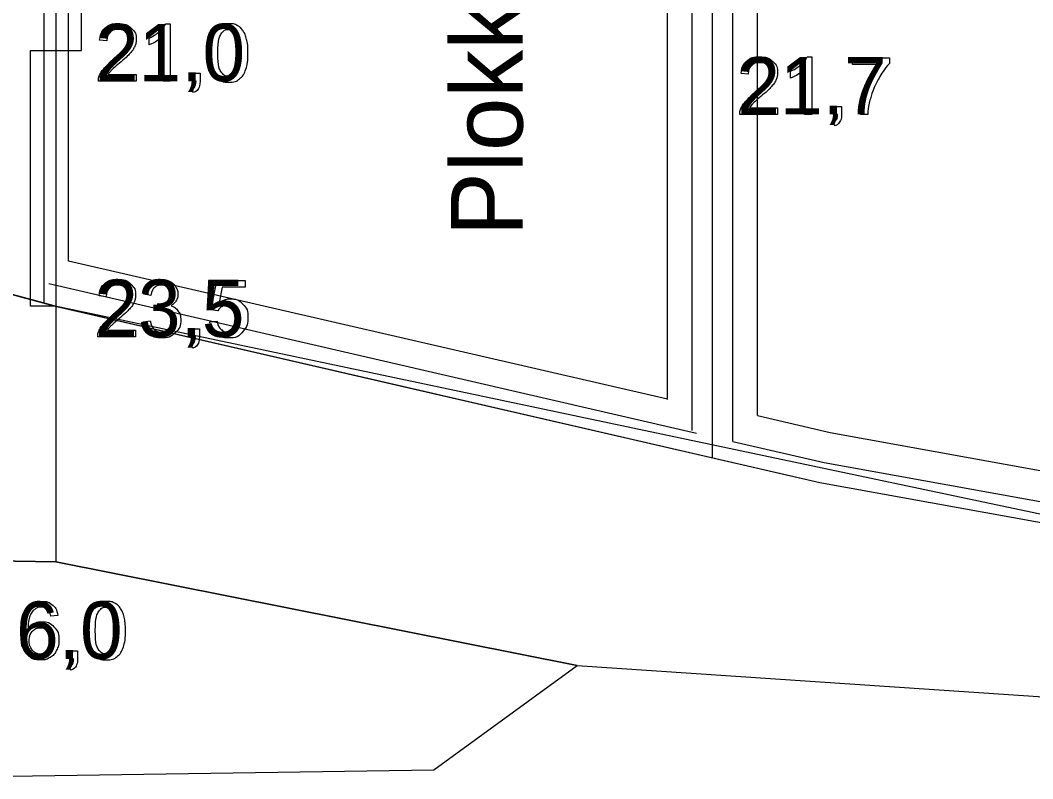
# Model space of a CAD drawing. Extents: x 700746 to 706058, y 6570320 to 6580460.
# Drawn here: x 704098.2 to 704197.1, y 6575751.9 to 6575826 of the extents above; entities that cross this region are included whole.
import ezdxf

# ---------------------------------------------------------------- set-up
doc = ezdxf.new("R2010")
doc.units = 0
for name, color, linetype in [('Default', 7, 'Continuous'), ('GEOLPUNKT', 7, 'Continuous'), ('illumineerimisjooned', 7, 'Continuous'), ('PIIR', 7, 'Continuous'), ('Plokid', 7, 'Continuous'), ('Täide', 7, 'Continuous')]:
    doc.layers.add(name, color=color, linetype=linetype)

msp = doc.modelspace()

# ---------------------------------------------------------------- linework, layer by layer
at = {"layer": 'Default'}
for points in [[(704079.759, 6575803.955), (704101.634, 6575798.065), (704137.859, 6575789.708), (704176.342, 6575780.829), (704224.62, 6575772.088), (704251.777, 6575773.341), (704280.891, 6575771.027)], [(704152.606, 6575762.932), (704101.698, 6575773.071), (704079.759, 6575773.428)]]:
    msp.add_lwpolyline(points, dxfattribs=at)
at = {"layer": 'GEOLPUNKT'}
for points in [[(704101.698, 6575848.578), (704101.698, 6575773.071)], [(704112.425, 6575825.68), (704112.867, 6575825.68), (704112.867, 6575820.059)], [(704112.867, 6575820.059), (704112.18, 6575820.059), (704112.18, 6575824.439)], [(704106.678, 6575823.99), (704105.97, 6575824.062)], [(704110.806, 6575823.61), (704110.806, 6575824.275)], [(704175.09, 6575822.43), (704175.533, 6575822.43), (704175.533, 6575816.809)], [(704179.516, 6575821.675), (704179.516, 6575822.336), (704183.139, 6575822.336), (704183.139, 6575821.801)], [(704182.256, 6575821.675), (704179.516, 6575821.675)], [(704109.542, 6575820.72), (704109.542, 6575820.059), (704105.842, 6575820.059)], [(704106.798, 6575820.72), (704109.542, 6575820.72)], [(704115.002, 6575820.059), (704115.002, 6575820.84), (704115.783, 6575820.84), (704115.783, 6575820.059)], [(704169.344, 6575820.74), (704168.636, 6575820.812)], [(704173.472, 6575820.36), (704173.472, 6575821.025)], [(704175.533, 6575816.809), (704174.846, 6575816.809), (704174.846, 6575821.189)], [(704115.39, 6575820.059), (704115.002, 6575820.059)], [(704115.147, 6575818.949), (704114.955, 6575819.243)], [(704172.208, 6575817.47), (704172.208, 6575816.809), (704168.508, 6575816.809)], [(704169.464, 6575817.47), (704172.208, 6575817.47)], [(704177.667, 6575816.809), (704177.667, 6575817.59), (704178.449, 6575817.59), (704178.449, 6575816.809)], [(704178.056, 6575816.809), (704177.667, 6575816.809)], [(704181.005, 6575816.809), (704180.297, 6575816.809)], [(704177.813, 6575815.699), (704177.621, 6575815.993)], [(704117.507, 6575797.624), (704116.863, 6575797.709), (704117.405, 6575800.586), (704120.188, 6575800.586), (704120.188, 6575799.929), (704117.954, 6575799.929), (704117.653, 6575798.426)], [(704106.614, 6575798.99), (704105.906, 6575799.062)], [(704110.977, 6575799.105), (704110.289, 6575799.229)], [(704111.577, 6575797.714), (704111.653, 6575798.315)], [(704110.221, 6575796.544), (704110.908, 6575796.634)], [(704116.739, 6575796.527), (704117.46, 6575796.587)], [(704109.478, 6575795.72), (704109.478, 6575795.059), (704105.778, 6575795.059)], [(704106.734, 6575795.72), (704109.478, 6575795.72)], [(704114.938, 6575795.059), (704114.938, 6575795.84), (704115.719, 6575795.84), (704115.719, 6575795.059)], [(704115.326, 6575795.059), (704114.938, 6575795.059)], [(704115.083, 6575793.949), (704114.891, 6575794.243)], [(704101.886, 6575767.814), (704101.203, 6575767.759)], [(704103.034, 6575763.589), (704103.034, 6575764.37), (704103.815, 6575764.37), (704103.815, 6575763.589)], [(704103.423, 6575763.589), (704103.034, 6575763.589)], [(704103.179, 6575762.479), (704102.987, 6575762.773)]]:
    msp.add_lwpolyline(points, dxfattribs=at)
for points in [[(704104.198, 6575843.071), (704101.698, 6575843.071), (704101.698, 6575823.071), (704104.198, 6575823.071)], [(704099.198, 6575823.071), (704101.698, 6575823.071), (704101.698, 6575798.071), (704099.198, 6575798.071)]]:
    msp.add_lwpolyline(points, close=True, dxfattribs=at)
for points in [[(704105.97, 6575824.062), (704106.042, 6575824.852), (704106.516, 6575825.266), (704106.99, 6575825.68), (704107.788, 6575825.68), (704108.594, 6575825.68), (704109.064, 6575825.233), (704109.534, 6575824.787), (704109.534, 6575824.126), (704109.534, 6575823.79), (704109.397, 6575823.466), (704109.259, 6575823.141), (704108.941, 6575822.783), (704108.622, 6575822.424), (704107.882, 6575821.797), (704107.264, 6575821.278), (704107.088, 6575821.093), (704106.912, 6575820.907), (704106.798, 6575820.72)], [(704110.806, 6575824.275), (704111.382, 6575824.546), (704111.814, 6575824.932), (704112.245, 6575825.317), (704112.425, 6575825.68)], [(704116.803, 6575822.82), (704116.803, 6575823.813), (704117.007, 6575824.419), (704117.211, 6575825.026), (704117.614, 6575825.353), (704118.017, 6575825.68), (704118.628, 6575825.68), (704119.078, 6575825.68), (704119.419, 6575825.499), (704119.76, 6575825.317), (704119.98, 6575824.976), (704120.2, 6575824.634), (704120.326, 6575824.143), (704120.452, 6575823.653), (704120.452, 6575822.82), (704120.452, 6575821.836), (704120.25, 6575821.229), (704120.048, 6575820.623), (704119.645, 6575820.294), (704119.242, 6575819.965), (704118.628, 6575819.965), (704117.818, 6575819.965), (704117.356, 6575820.543), (704116.803, 6575821.244), (704116.803, 6575822.82)], [(704105.842, 6575820.059), (704105.834, 6575820.307), (704105.922, 6575820.537), (704106.064, 6575820.915), (704106.375, 6575821.282), (704106.687, 6575821.648), (704107.274, 6575822.129), (704108.186, 6575822.878), (704108.506, 6575823.315), (704108.825, 6575823.752), (704108.825, 6575824.143), (704108.825, 6575824.551), (704108.534, 6575824.832), (704108.242, 6575825.112), (704107.773, 6575825.112), (704107.277, 6575825.112), (704106.98, 6575824.815), (704106.682, 6575824.517), (704106.678, 6575823.99)], [(704112.18, 6575824.439), (704111.932, 6575824.202), (704111.529, 6575823.965), (704111.127, 6575823.729), (704110.806, 6575823.61)], [(704117.511, 6575822.82), (704117.511, 6575821.439), (704117.833, 6575820.984), (704118.155, 6575820.528), (704118.628, 6575820.528), (704119.1, 6575820.528), (704119.422, 6575820.986), (704119.744, 6575821.443), (704119.744, 6575822.82), (704119.744, 6575824.203), (704119.422, 6575824.658), (704119.101, 6575825.112), (704118.62, 6575825.112), (704118.148, 6575825.112), (704117.865, 6575824.711), (704117.511, 6575824.199), (704117.511, 6575822.82)], [(704168.636, 6575820.812), (704168.708, 6575821.602), (704169.182, 6575822.016), (704169.656, 6575822.43), (704170.454, 6575822.43), (704171.26, 6575822.43), (704171.73, 6575821.983), (704172.2, 6575821.537), (704172.2, 6575820.876), (704172.2, 6575820.54), (704172.062, 6575820.216), (704171.925, 6575819.891), (704171.607, 6575819.532), (704171.288, 6575819.174), (704170.548, 6575818.547), (704169.929, 6575818.028), (704169.754, 6575817.843), (704169.578, 6575817.657), (704169.464, 6575817.47)], [(704173.472, 6575821.025), (704174.048, 6575821.296), (704174.48, 6575821.682), (704174.911, 6575822.067), (704175.09, 6575822.43)], [(704168.508, 6575816.809), (704168.5, 6575817.057), (704168.588, 6575817.287), (704168.729, 6575817.665), (704169.041, 6575818.032), (704169.353, 6575818.398), (704169.94, 6575818.879), (704170.852, 6575819.628), (704171.171, 6575820.065), (704171.491, 6575820.502), (704171.491, 6575820.893), (704171.491, 6575821.301), (704171.2, 6575821.582), (704170.908, 6575821.862), (704170.439, 6575821.862), (704169.943, 6575821.862), (704169.646, 6575821.564), (704169.348, 6575821.267), (704169.344, 6575820.74)], [(704180.297, 6575816.809), (704180.308, 6575817.469), (704180.556, 6575818.405), (704180.805, 6575819.341), (704181.269, 6575820.21), (704181.733, 6575821.079), (704182.256, 6575821.675)], [(704183.139, 6575821.801), (704182.605, 6575821.231), (704182.08, 6575820.288), (704181.555, 6575819.345), (704181.269, 6575818.348), (704181.063, 6575817.645), (704181.005, 6575816.809)], [(704174.846, 6575821.189), (704174.598, 6575820.952), (704174.195, 6575820.715), (704173.792, 6575820.479), (704173.472, 6575820.36)], [(704114.955, 6575819.243), (704115.172, 6575819.339), (704115.276, 6575819.525), (704115.379, 6575819.71), (704115.39, 6575820.059)], [(704115.783, 6575820.059), (704115.783, 6575819.626), (704115.63, 6575819.36), (704115.478, 6575819.094), (704115.147, 6575818.949)], [(704177.621, 6575815.993), (704177.838, 6575816.089), (704177.941, 6575816.275), (704178.045, 6575816.46), (704178.056, 6575816.809)], [(704178.449, 6575816.809), (704178.449, 6575816.376), (704178.296, 6575816.11), (704178.144, 6575815.844), (704177.813, 6575815.699)], [(704105.906, 6575799.062), (704105.978, 6575799.852), (704106.452, 6575800.266), (704106.926, 6575800.68), (704107.724, 6575800.68), (704108.53, 6575800.68), (704109, 6575800.233), (704109.47, 6575799.787), (704109.47, 6575799.126), (704109.47, 6575798.79), (704109.333, 6575798.466), (704109.195, 6575798.141), (704108.877, 6575797.783), (704108.558, 6575797.424), (704107.818, 6575796.797), (704107.2, 6575796.278), (704107.024, 6575796.093), (704106.848, 6575795.907), (704106.734, 6575795.72)], [(704110.289, 6575799.229), (704110.416, 6575799.92), (704110.863, 6575800.3), (704111.31, 6575800.68), (704111.975, 6575800.68), (704112.434, 6575800.68), (704112.819, 6575800.484), (704113.205, 6575800.287), (704113.41, 6575799.948), (704113.614, 6575799.608), (704113.614, 6575799.227), (704113.614, 6575798.865), (704113.42, 6575798.567), (704113.225, 6575798.27), (704112.843, 6575798.094), (704113.339, 6575797.98), (704113.613, 6575797.619), (704113.888, 6575797.259), (704113.888, 6575796.717), (704113.888, 6575795.984), (704113.353, 6575795.474), (704112.818, 6575794.965), (704112.001, 6575794.965), (704111.264, 6575794.965), (704110.777, 6575795.405), (704110.29, 6575795.844), (704110.221, 6575796.544)], [(704105.778, 6575795.059), (704105.77, 6575795.307), (704105.858, 6575795.537), (704106, 6575795.915), (704106.311, 6575796.282), (704106.623, 6575796.648), (704107.21, 6575797.129), (704108.122, 6575797.878), (704108.442, 6575798.315), (704108.761, 6575798.752), (704108.761, 6575799.143), (704108.761, 6575799.551), (704108.47, 6575799.832), (704108.178, 6575800.112), (704107.709, 6575800.112), (704107.213, 6575800.112), (704106.916, 6575799.815), (704106.618, 6575799.517), (704106.614, 6575798.99)], [(704111.653, 6575798.315), (704111.722, 6575798.308), (704111.764, 6575798.308), (704112.203, 6575798.308), (704112.554, 6575798.537), (704112.906, 6575798.766), (704112.906, 6575799.243), (704112.906, 6575799.621), (704112.65, 6575799.869), (704112.394, 6575800.117), (704111.989, 6575800.117), (704111.588, 6575800.117), (704111.32, 6575799.864), (704111.053, 6575799.611), (704110.977, 6575799.105)], [(704117.653, 6575798.426), (704118.157, 6575798.776), (704118.711, 6575798.776), (704119.444, 6575798.776), (704119.948, 6575798.268), (704120.452, 6575797.759), (704120.452, 6575796.96), (704120.452, 6575796.2), (704120.009, 6575795.645), (704119.47, 6575794.965), (704118.538, 6575794.965), (704117.774, 6575794.965), (704117.291, 6575795.393), (704116.808, 6575795.82), (704116.739, 6575796.527)], [(704110.908, 6575796.634), (704111.027, 6575796.049), (704111.31, 6575795.791), (704111.594, 6575795.532), (704112.004, 6575795.532), (704112.492, 6575795.532), (704112.825, 6575795.869), (704113.158, 6575796.205), (704113.158, 6575796.701), (704113.158, 6575797.175), (704112.848, 6575797.483), (704112.539, 6575797.79), (704112.062, 6575797.79), (704111.867, 6575797.79), (704111.577, 6575797.714)], [(704117.46, 6575796.587), (704117.54, 6575796.059), (704117.832, 6575795.794), (704118.123, 6575795.528), (704118.538, 6575795.528), (704119.038, 6575795.528), (704119.38, 6575795.903), (704119.722, 6575796.279), (704119.722, 6575796.899), (704119.722, 6575797.489), (704119.394, 6575797.83), (704119.065, 6575798.17), (704118.527, 6575798.17), (704118.192, 6575798.17), (704117.926, 6575798.018), (704117.66, 6575797.866), (704117.507, 6575797.624)], [(704114.891, 6575794.243), (704115.108, 6575794.339), (704115.212, 6575794.525), (704115.315, 6575794.71), (704115.326, 6575795.059)], [(704115.719, 6575795.059), (704115.719, 6575794.626), (704115.566, 6575794.36), (704115.414, 6575794.094), (704115.083, 6575793.949)], [(704101.203, 6575767.759), (704101.111, 6575768.166), (704100.943, 6575768.351), (704100.663, 6575768.647), (704100.253, 6575768.647), (704099.924, 6575768.647), (704099.673, 6575768.463), (704099.35, 6575768.226), (704099.162, 6575767.771), (704098.974, 6575767.317), (704098.967, 6575766.476), (704099.215, 6575766.854), (704099.575, 6575767.038), (704099.934, 6575767.221), (704100.328, 6575767.221), (704101.017, 6575767.221), (704101.5, 6575766.715), (704101.984, 6575766.209), (704101.984, 6575765.407), (704101.984, 6575764.881), (704101.757, 6575764.428), (704101.529, 6575763.976), (704101.132, 6575763.735), (704100.734, 6575763.495), (704100.23, 6575763.495), (704099.369, 6575763.495), (704098.827, 6575764.127), (704098.284, 6575764.758), (704098.284, 6575766.209), (704098.284, 6575767.832), (704098.884, 6575768.569), (704099.408, 6575769.21), (704100.295, 6575769.21), (704100.957, 6575769.21), (704101.379, 6575768.839), (704101.802, 6575768.468), (704101.886, 6575767.814)], [(704104.836, 6575766.35), (704104.836, 6575767.343), (704105.04, 6575767.949), (704105.244, 6575768.555), (704105.647, 6575768.883), (704106.049, 6575769.21), (704106.66, 6575769.21), (704107.111, 6575769.21), (704107.451, 6575769.029), (704107.792, 6575768.847), (704108.013, 6575768.506), (704108.233, 6575768.164), (704108.359, 6575767.673), (704108.485, 6575767.183), (704108.485, 6575766.35), (704108.485, 6575765.365), (704108.283, 6575764.759), (704108.08, 6575764.153), (704107.678, 6575763.824), (704107.275, 6575763.495), (704106.66, 6575763.495), (704105.851, 6575763.495), (704105.389, 6575764.073), (704104.836, 6575764.774), (704104.836, 6575766.35)], [(704105.544, 6575766.35), (704105.544, 6575764.969), (704105.866, 6575764.514), (704106.188, 6575764.058), (704106.66, 6575764.058), (704107.133, 6575764.058), (704107.454, 6575764.516), (704107.776, 6575764.973), (704107.776, 6575766.35), (704107.776, 6575767.733), (704107.455, 6575768.188), (704107.134, 6575768.642), (704106.653, 6575768.642), (704106.18, 6575768.642), (704105.897, 6575768.241), (704105.544, 6575767.729), (704105.544, 6575766.35)], [(704099.073, 6575765.403), (704099.073, 6575765.048), (704099.224, 6575764.723), (704099.375, 6575764.398), (704099.645, 6575764.228), (704099.915, 6575764.058), (704100.215, 6575764.058), (704100.652, 6575764.058), (704100.964, 6575764.41), (704101.276, 6575764.761), (704101.276, 6575765.365), (704101.276, 6575765.946), (704100.968, 6575766.28), (704100.66, 6575766.615), (704100.188, 6575766.615), (704099.722, 6575766.615), (704099.398, 6575766.28), (704099.073, 6575765.946), (704099.073, 6575765.403)], [(704102.987, 6575762.773), (704103.205, 6575762.869), (704103.308, 6575763.055), (704103.411, 6575763.24), (704103.423, 6575763.589)], [(704103.815, 6575763.589), (704103.815, 6575763.156), (704103.663, 6575762.89), (704103.511, 6575762.624), (704103.179, 6575762.479)]]:
    msp.add_open_spline(points, degree=3, dxfattribs=at)
at = {"layer": 'illumineerimisjooned'}
for p, q in [((704163.844, 6575785.913), (704163.844, 6575905.322)), ((704167.844, 6575784.845), (704167.844, 6575898.911)), ((704100.539, 6575798.338), (704100.539, 6575849.105)), ((704100.989, 6575800.287), (704164.295, 6575785.665))]:
    msp.add_line(p, q, dxfattribs=at)
msp.add_lwpolyline([(704167.844, 6575784.845), (704176.745, 6575782.789), (704224.709, 6575774.105), (704251.609, 6575776.568), (704309.689, 6575781.043), (704359.375, 6575785.383), (704374.745, 6575783.138)], dxfattribs=at)
at = {"layer": 'PIIR'}
msp.add_line((704165.844, 6575783.254), (704165.844, 6575900.4), dxfattribs=at)
msp.add_lwpolyline([(704079.759, 6575803.956), (704101.698, 6575798.071), (704176.342, 6575780.829), (704224.62, 6575772.088), (704251.777, 6575774.575), (704309.853, 6575779.05), (704359.316, 6575783.371), (704359.316, 6575783.371), (704376.745, 6575780.825)], dxfattribs=at)
at = {"layer": 'Plokid'}
for p, q in [((704161.444, 6575788.935), (704161.444, 6575915.772)), ((704170.244, 6575787.369), (704170.244, 6575901.245)), ((704102.939, 6575802.475), (704102.939, 6575847.895)), ((704102.941, 6575802.504), (704161.433, 6575788.994))]:
    msp.add_line(p, q, dxfattribs=at)
msp.add_lwpolyline([(704170.244, 6575787.369), (704177.35, 6575785.728), (704224.842, 6575777.13), (704251.357, 6575779.558), (704309.443, 6575784.033), (704359.462, 6575788.402), (704372.345, 6575786.521)], dxfattribs=at)
at = {"layer": 'Täide'}
for p, q in [((704101.511, 6575798.102), (704079.759, 6575803.955)), ((704101.634, 6575798.065), (704101.511, 6575798.102)), ((704224.62, 6575772.088), (704101.634, 6575798.065))]:
    msp.add_line(p, q, dxfattribs=at)
for points in [[(704079.759, 6575803.955), (704101.634, 6575798.065), (704137.859, 6575789.708), (704174.084, 6575781.351)], [(704174.084, 6575781.351), (704174.084, 6575781.351), (704174.084, 6575781.351), (704174.084, 6575781.351), (704174.084, 6575781.351), (704176.342, 6575780.829), (704224.62, 6575772.088), (704252.452, 6575770.227), (704252.452, 6575770.227), (704309.33, 6575771.827), (704360.975, 6575777.383), (704361.099, 6575777.36), (704361.099, 6575777.36), (704400.005, 6575774.725), (704400.005, 6575774.725)], [(704174.084, 6575781.351), (704176.342, 6575780.829), (704224.62, 6575772.088), (704251.777, 6575773.341), (704280.891, 6575771.027), (704309.33, 6575771.827), (704360.975, 6575777.383), (704361.099, 6575777.36), (704400.127, 6575774.684)], [(704152.606, 6575762.932), (704101.698, 6575773.071), (704079.759, 6575773.428)], [(704079.759, 6575773.428), (704101.698, 6575773.071), (704152.606, 6575762.932), (704229.635, 6575757.748), (704251.586, 6575758.879), (704280.891, 6575771.027), (704251.777, 6575773.341), (704224.62, 6575772.088)], [(704079.759, 6575751.871), (704138.632, 6575752.734), (704152.606, 6575762.932)]]:
    msp.add_lwpolyline(points, dxfattribs=at)

# ---------------------------------------------------------------- texts
at = {"layer": 'GEOLPUNKT'}
for s, p in [('21,0', (704105.607, 6575820.059)), ('21,7', (704168.273, 6575816.809)), ('23,5', (704105.543, 6575795.059)), ('26,0', (704093.64, 6575763.589))]:
    msp.add_text(s, height=5.6, dxfattribs=at).set_placement(p)
at = {"layer": 'Plokid'}
msp.add_text('Plokk 12 aR', height=7, rotation=90, dxfattribs=at).set_placement((704147.298, 6575804.914))

doc.saveas('drawing.dxf')
